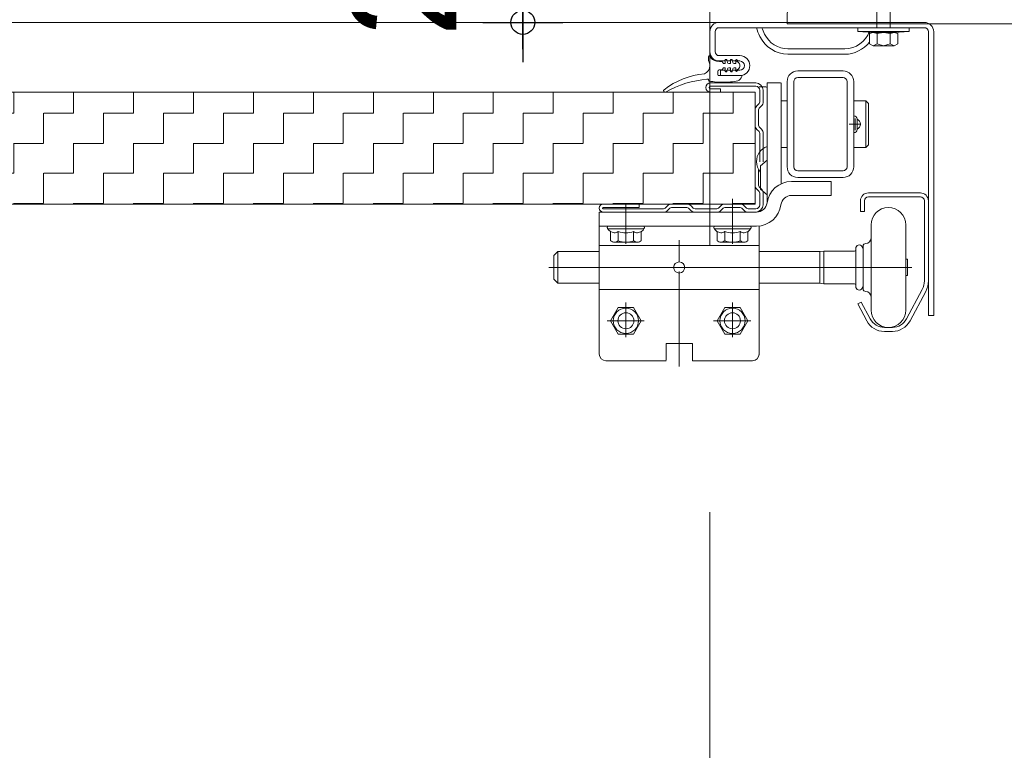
# Model space of a CAD drawing. Header units: metres. Extents: x 1316.5 to 1415.3, y -94.1 to -52.
# Tile 538 of 656: x 1410.415 to 1410.784, y -76.829 to -76.555. Entities that reach past the tile are written whole.
import ezdxf

# ---------------------------------------------------------------- set-up
doc = ezdxf.new("R2010")
doc.units = ezdxf.units.M
doc.header["$PDMODE"] = 65
doc.linetypes.add('AUSGEZOGEN', pattern=[0])
doc.linetypes.add('STRICHLINIE2_S3', pattern=[0.055, 0.04, -0.015])
for name, color, linetype in [('XR$3$_40732', 7, 'Continuous'), ('XR$3$_40733', 7, 'Continuous'), ('XR$3$_42143', 7, 'Continuous'), ('XR$3$_42154', 7, 'Continuous')]:
    doc.layers.add(name, color=color, linetype=linetype)
for name, color, linetype, lineweight in [('XR$3$Maßlinie 1_50', 7, 'AUSGEZOGEN', 25), ('XR$3$Muster', 4, 'AUSGEZOGEN', 13), ('XR$3$STANDARD_1', 7, 'AUSGEZOGEN', 25)]:
    doc.layers.add(name, color=color, linetype=linetype, lineweight=lineweight)
doc.styles.add('ARIAL', font='arial.ttf')
doc.dimstyles.new('DIMSTYLE_16', dxfattribs={"dimtxt": 0.03, "dimasz": 0.03, "dimexe": 0, "dimexo": 1e-06, "dimgap": 0.015, "dimtad": 2, "dimdec": 0, "dimlfac": 1000, "dimrnd": 5, "dimzin": 12, "dimdsep": 46, "dimtxsty": 'ARIAL', "dimblk1": 'ALL_ML_KREIS', "dimblk2": 'ALL_ML_KREIS', "dimsah": 1, "dimcen": 0, "dimse1": 1, "dimse2": 1, "dimclrd": 7, "dimclre": 7, "dimclrt": 7, "dimadec": 0, "dimazin": 0, "dimtfac": 1, "dimtdec": 0, "dimtix": 1, "dimtmove": 2, "dimatfit": 3, "dimfxl": 0, "dimtzin": 0, "dimlwd": 0, "dimlwe": 25, "dimarcsym": 0})
doc.dimstyles.new('DIMSTYLE_18', dxfattribs={"dimtxt": 0.03, "dimasz": 0.03, "dimexe": 0, "dimexo": 1e-06, "dimgap": 0.015, "dimtad": 2, "dimdec": 0, "dimlfac": 1000, "dimrnd": 5, "dimzin": 12, "dimdsep": 46, "dimtxsty": 'ARIAL', "dimblk1": 'ALL_ML_KREIS', "dimblk2": 'ALL_ML_KREIS', "dimsah": 1, "dimcen": 0, "dimse1": 1, "dimse2": 1, "dimclrd": 7, "dimclre": 7, "dimclrt": 7, "dimadec": 0, "dimazin": 0, "dimtfac": 1, "dimtdec": 0, "dimtix": 1, "dimtmove": 2, "dimatfit": 3, "dimfxl": 0, "dimtzin": 0, "dimlwd": 0, "dimlwe": 25, "dimarcsym": 0})
doc.dimstyles.new('DIMSTYLE_20', dxfattribs={"dimtxt": 0.04, "dimasz": 0.03, "dimexe": 0, "dimexo": 1e-06, "dimgap": 0.02, "dimtad": 2, "dimdec": 0, "dimlfac": 100, "dimrnd": 0.5, "dimzin": 12, "dimdsep": 46, "dimtxsty": 'ARIAL', "dimblk1": 'ALL_ML_KREIS', "dimblk2": 'ALL_ML_KREIS', "dimsah": 1, "dimcen": 0, "dimse1": 1, "dimse2": 1, "dimclrd": 7, "dimclre": 7, "dimclrt": 7, "dimadec": 0, "dimazin": 0, "dimtfac": 1, "dimtdec": 0, "dimtix": 1, "dimtmove": 2, "dimatfit": 3, "dimfxl": 0, "dimtzin": 0, "dimlwd": 0, "dimlwe": 25, "dimarcsym": 0})
doc.dimstyles.new('DIMSTYLE_5', dxfattribs={"dimtxt": 0.04, "dimasz": 0.03, "dimexe": 0, "dimexo": 1e-06, "dimgap": 0.02, "dimtad": 2, "dimdec": 1, "dimlfac": 100, "dimrnd": 0.5, "dimzin": 4, "dimdsep": 46, "dimtxsty": 'ARIAL', "dimblk1": 'ALL_ML_KREIS', "dimblk2": 'ALL_ML_KREIS', "dimsah": 1, "dimcen": 0, "dimse1": 1, "dimse2": 1, "dimclrd": 7, "dimclre": 7, "dimclrt": 7, "dimadec": 0, "dimazin": 0, "dimtfac": 1, "dimtdec": 0, "dimtix": 1, "dimtmove": 2, "dimatfit": 3, "dimfxl": 0, "dimtvp": 1.2, "dimtzin": 0, "dimlwd": 0, "dimlwe": 25, "dimarcsym": 0})

# ---------------------------------------------------------------- blocks, each defined once
blk = doc.blocks.new('COMPLEXOBJECT_22')
at = {"layer": 'XR$3$_40732', "color": 3, "linetype": 'AUSGEZOGEN', "lineweight": 13, "transparency": 33554687}
for p, q in [((1410.819254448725, -76.43636920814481), (1410.822754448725, -76.43636920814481)), ((1410.822754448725, -76.43636920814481), (1410.822754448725, -76.55636920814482)), ((1410.812754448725, -76.5333692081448), (1410.812754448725, -76.44286920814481)), ((1410.709254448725, -76.54636920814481), (1410.799754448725, -76.54636920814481)), ((1410.702754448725, -76.55636920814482), (1410.702754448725, -76.55286920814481)), ((1410.822754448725, -76.55636920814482), (1410.702754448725, -76.55636920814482)), ((1410.753254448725, -76.55636665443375), (1410.733754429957, -76.55636665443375))]:
    blk.add_line(p, q, dxfattribs=at)
for centre, radius, start, end in [((1410.819254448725, -76.44286920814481), 0.006500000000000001, 90, 180), ((1410.799754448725, -76.5333692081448), 0.013, 270, 0), ((1410.709254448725, -76.55286920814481), 0.006500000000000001, 90, 180)]:
    blk.add_arc(centre, radius, start, end, dxfattribs=at)
blk = doc.blocks.new('ALL_ML_KREIS')
at = {"color": 0, "linetype": 'ByBlock', "lineweight": -2}
for p, q in [((0, -0.5), (0, 0.5)), ((-1, 0), (0.5, 0))]:
    blk.add_line(p, q, dxfattribs=at)
blk.add_circle((0, 0), 0.15, dxfattribs=at)
blk = doc.blocks.new('*D163')
at = {"layer": 'DEFPOINTS', "color": 7, "linetype": 'AUSGEZOGEN', "lineweight": 25, "transparency": 33554687}
for p in [(1409.465266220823, -75.90971841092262), (1410.673766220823, -75.9097184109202), (1409.465266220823, -77.06804428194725)]:
    blk.add_point(p, dxfattribs=at)
at = {"layer": 'XR$3$Maßlinie 1_50', "color": 7, "linetype": 'AUSGEZOGEN', "lineweight": -2, "transparency": 33554687}
blk.add_line((1409.465266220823, -77.06804428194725), (1410.673766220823, -77.06804428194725), dxfattribs=at)
at = {"layer": 'XR$3$Maßlinie 1_50', "color": 7, "linetype": 'AUSGEZOGEN', "lineweight": 25, "transparency": 33554687, "xscale": 0.03, "yscale": 0.03, "zscale": 0.03, "rotation": 180}
blk.add_blockref('ALL_ML_KREIS', (1409.465266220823, -77.06804428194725), dxfattribs=at)
at = {"layer": 'XR$3$Maßlinie 1_50', "color": 7, "linetype": 'AUSGEZOGEN', "lineweight": 25, "transparency": 33554687, "xscale": 0.03, "yscale": 0.03, "zscale": 0.03}
blk.add_blockref('ALL_ML_KREIS', (1410.673766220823, -77.06804428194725), dxfattribs=at)
blk = doc.blocks.new('*D165')
at = {"layer": 'DEFPOINTS', "color": 7, "linetype": 'AUSGEZOGEN', "lineweight": 25, "transparency": 33554687}
for p in [(1410.823766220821, -76.32936604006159), (1409.315268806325, -76.52342328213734), (1409.315268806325, -77.19121967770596)]:
    blk.add_point(p, dxfattribs=at)
at = {"layer": 'XR$3$Maßlinie 1_50', "color": 7, "linetype": 'AUSGEZOGEN', "lineweight": -2, "transparency": 33554687}
blk.add_line((1409.315268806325, -77.19121967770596), (1410.823766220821, -77.19121967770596), dxfattribs=at)
at = {"layer": 'XR$3$Maßlinie 1_50', "color": 7, "linetype": 'AUSGEZOGEN', "lineweight": 25, "transparency": 33554687, "xscale": 0.03, "yscale": 0.03, "zscale": 0.03, "rotation": 180}
blk.add_blockref('ALL_ML_KREIS', (1409.315268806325, -77.19121967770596), dxfattribs=at)
at = {"layer": 'XR$3$Maßlinie 1_50', "color": 7, "linetype": 'AUSGEZOGEN', "lineweight": 25, "transparency": 33554687, "xscale": 0.03, "yscale": 0.03, "zscale": 0.03}
blk.add_blockref('ALL_ML_KREIS', (1410.823766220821, -77.19121967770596), dxfattribs=at)
blk = doc.blocks.new('*D167')
at = {"layer": 'DEFPOINTS', "color": 7, "linetype": 'AUSGEZOGEN', "lineweight": 25, "transparency": 33554687}
for p in [(1410.67376622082, -76.52685249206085), (1410.823766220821, -76.55636920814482), (1410.67376622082, -77.06804428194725)]:
    blk.add_point(p, dxfattribs=at)
at = {"layer": 'XR$3$Maßlinie 1_50', "color": 7, "linetype": 'AUSGEZOGEN', "lineweight": -2, "transparency": 33554687}
blk.add_line((1410.67376622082, -77.06804428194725), (1410.823766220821, -77.06804428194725), dxfattribs=at)
at = {"layer": 'XR$3$Maßlinie 1_50', "color": 7, "linetype": 'AUSGEZOGEN', "lineweight": 25, "transparency": 33554687, "xscale": 0.03, "yscale": 0.03, "zscale": 0.03, "rotation": 180}
blk.add_blockref('ALL_ML_KREIS', (1410.67376622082, -77.06804428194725), dxfattribs=at)
at = {"layer": 'XR$3$Maßlinie 1_50', "color": 7, "linetype": 'AUSGEZOGEN', "lineweight": 25, "transparency": 33554687, "xscale": 0.03, "yscale": 0.03, "zscale": 0.03}
blk.add_blockref('ALL_ML_KREIS', (1410.823766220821, -77.06804428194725), dxfattribs=at)
at = {"layer": 'XR$3$Maßlinie 1_50', "color": 7, "linetype": 'AUSGEZOGEN', "lineweight": 25, "transparency": 33554687, "insert": (1410.746807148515, -77.03736215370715), "char_height": 0.04, "width": 0.08, "attachment_point": 5, "style": 'ARIAL'}
blk.add_mtext('\\A1;{15}', dxfattribs=at)
blk = doc.blocks.new('*D186')
at = {"layer": 'DEFPOINTS', "color": 7, "linetype": 'AUSGEZOGEN', "lineweight": 25, "transparency": 33554687}
for p in [(1410.760274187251, -76.53586281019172), (1410.603587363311, -76.55586281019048), (1410.767920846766, -76.55586281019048)]:
    blk.add_point(p, dxfattribs=at)
at = {"layer": 'XR$3$Maßlinie 1_50', "color": 7, "linetype": 'AUSGEZOGEN', "lineweight": -2, "transparency": 33554687}
blk.add_line((1410.603587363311, -76.55586281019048), (1410.603587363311, -76.53586281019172), dxfattribs=at)
at = {"layer": 'XR$3$Maßlinie 1_50', "color": 7, "linetype": 'AUSGEZOGEN', "lineweight": 25, "transparency": 33554687, "xscale": 0.03, "yscale": 0.03, "zscale": 0.03}
for p, rotation in [((1410.603587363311, -76.53586281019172), 90), ((1410.603587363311, -76.55586281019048), 270)]:
    blk.add_blockref('ALL_ML_KREIS', p, dxfattribs=dict(at, rotation=rotation))
at = {"layer": 'XR$3$Maßlinie 1_50', "color": 7, "linetype": 'AUSGEZOGEN', "lineweight": 25, "transparency": 33554687, "insert": (1410.55858736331, -76.54592829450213), "char_height": 0.04, "width": 0.12, "attachment_point": 5, "rotation": 90, "style": 'ARIAL'}
blk.add_mtext('\\A1;{\\A1;{2\\H0.026400;\\S^ ;}}', dxfattribs=at)

msp = doc.modelspace()

# ---------------------------------------------------------------- hatches: boundary and pattern name
at = {"layer": 'XR$3$Muster', "linetype": 'AUSGEZOGEN', "lineweight": 13, "transparency": 33554687}
h = msp.add_hatch(dxfattribs=at)
h.set_pattern_fill('MUSTER', color=4, scale=0.01125, angle=90.00000000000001, style=0, pattern_type=2)
h.set_pattern_definition([(90.00000000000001, (-0.02250000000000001, 0.0225), (-0.01125, 0.01125), [0.01125, -0.01125]), (180, (-0.02250000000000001, 0.0225), (-0.01125, -0.01125), [0.01125, -0.01125])])
h.paths.add_polyline_path([(1410.690766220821, -76.62408986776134), (1410.690766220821, -76.58208986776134), (1410.199777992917, -76.58208986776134), (1410.199777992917, -76.62408986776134)], flags=0)

# ---------------------------------------------------------------- linework, layer by layer
at = {"layer": 'XR$3$_40732', "color": 3, "linetype": 'AUSGEZOGEN', "lineweight": 13, "transparency": 33554687}
for p, q in [((1410.734766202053, -76.55586025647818), (1410.677266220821, -76.55586025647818)), ((1410.691228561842, -76.55786025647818), (1410.677266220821, -76.55786025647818)), ((1410.693329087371, -76.55786025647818), (1410.691228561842, -76.55786025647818)), ((1410.734203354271, -76.55786025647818), (1410.693329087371, -76.55786025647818)), ((1410.754266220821, -76.55586025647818), (1410.734766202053, -76.55586025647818)), ((1410.754266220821, -76.55786025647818), (1410.7363038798, -76.55786025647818)), ((1410.673766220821, -76.5642602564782), (1410.673766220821, -76.55936025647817)), ((1410.675766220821, -76.55936025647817), (1410.675766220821, -76.56686025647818)), ((1410.755766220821, -76.66586025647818), (1410.755766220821, -76.55936025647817)), ((1410.757766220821, -76.55936025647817), (1410.757766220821, -76.66586025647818)), ((1410.673766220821, -76.56686025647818), (1410.673766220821, -76.5642602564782)), ((1410.703071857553, -76.56586025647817), (1410.724460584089, -76.56586025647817)), ((1410.685016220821, -76.56836025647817), (1410.677266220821, -76.56836025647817)), ((1410.679266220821, -76.57036025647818), (1410.679766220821, -76.56986025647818)), ((1410.680266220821, -76.57036025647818), (1410.679766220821, -76.56986025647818)), ((1410.681266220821, -76.57036025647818), (1410.681766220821, -76.56986025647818)), ((1410.682266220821, -76.57036025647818), (1410.681766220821, -76.56986025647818)), ((1410.683266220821, -76.57036025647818), (1410.683766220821, -76.56986025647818)), ((1410.684266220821, -76.57036025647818), (1410.683766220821, -76.56986025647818)), ((1410.703071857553, -76.56786025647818), (1410.713766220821, -76.56786025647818)), ((1410.713766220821, -76.56786025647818), (1410.724460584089, -76.56786025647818)), ((1410.679266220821, -76.57036025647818), (1410.677266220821, -76.57036025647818)), ((1410.681266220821, -76.57036025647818), (1410.680266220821, -76.57036025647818)), ((1410.683266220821, -76.57036025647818), (1410.682266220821, -76.57036025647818)), ((1410.685016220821, -76.57036025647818), (1410.684266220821, -76.57036025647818)), ((1410.679266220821, -76.57386025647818), (1410.677766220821, -76.57386025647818)), ((1410.677766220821, -76.57586025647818), (1410.677766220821, -76.57386025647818)), ((1410.677766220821, -76.57586025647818), (1410.685016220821, -76.57586025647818)), ((1410.679266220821, -76.57386025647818), (1410.679766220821, -76.57436025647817)), ((1410.680266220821, -76.57386025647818), (1410.679766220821, -76.57436025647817)), ((1410.681266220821, -76.57386025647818), (1410.680266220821, -76.57386025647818)), ((1410.681266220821, -76.57386025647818), (1410.681766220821, -76.57436025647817)), ((1410.682266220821, -76.57386025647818), (1410.681766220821, -76.57436025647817)), ((1410.683266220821, -76.57386025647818), (1410.682266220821, -76.57386025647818)), ((1410.683266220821, -76.57386025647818), (1410.683766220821, -76.57436025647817)), ((1410.684266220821, -76.57386025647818), (1410.683766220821, -76.57436025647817)), ((1410.685016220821, -76.57386025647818), (1410.684266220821, -76.57386025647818)), ((1410.723766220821, -76.57408986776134), (1410.706766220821, -76.57408986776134)), ((1410.723766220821, -76.57658986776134), (1410.706766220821, -76.57658986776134)), ((1410.692266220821, -76.58008986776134), (1410.694766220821, -76.58008986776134)), ((1410.700266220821, -76.57858986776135), (1410.695266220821, -76.57858986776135)), ((1410.695266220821, -76.57858986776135), (1410.695266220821, -76.60243301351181)), ((1410.695266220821, -76.59408986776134), (1410.695266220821, -76.58058986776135)), ((1410.700516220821, -76.59431903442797), (1410.700516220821, -76.57858986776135)), ((1410.702766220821, -76.57808986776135), (1410.702766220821, -76.61008986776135)), ((1410.705266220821, -76.57808986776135), (1410.705266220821, -76.61008986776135)), ((1410.725266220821, -76.61008986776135), (1410.725266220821, -76.57808986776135)), ((1410.727766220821, -76.61008986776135), (1410.727766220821, -76.57808986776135)), ((1410.700519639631, -76.58533986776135), (1410.702766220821, -76.58533986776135)), ((1410.727766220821, -76.58533986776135), (1410.732266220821, -76.58533986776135)), ((1410.732266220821, -76.58533986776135), (1410.732266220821, -76.60283986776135)), ((1410.733266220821, -76.58633986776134), (1410.732266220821, -76.58533986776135)), ((1410.733266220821, -76.58633986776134), (1410.733266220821, -76.60183986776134)), ((1410.695266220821, -76.60122227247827), (1410.695266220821, -76.59408986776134)), ((1410.700516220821, -76.59431903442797), (1410.700516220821, -76.61648511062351)), ((1410.695266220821, -76.60758986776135), (1410.695266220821, -76.60122227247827)), ((1410.695266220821, -76.60243301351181), (1410.695266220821, -76.60758986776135)), ((1410.700519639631, -76.60283986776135), (1410.702766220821, -76.60283986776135)), ((1410.727766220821, -76.60283986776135), (1410.732266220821, -76.60283986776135)), ((1410.732266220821, -76.60283986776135), (1410.733266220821, -76.60183986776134)), ((1410.692766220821, -76.6096876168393), (1410.695266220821, -76.60758986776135)), ((1410.692766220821, -76.61849211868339), (1410.692766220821, -76.6096876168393)), ((1410.695266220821, -76.60758986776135), (1410.695266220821, -76.62337907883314)), ((1410.723766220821, -76.61158986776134), (1410.706766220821, -76.61158986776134)), ((1410.723766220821, -76.61408986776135), (1410.706766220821, -76.61408986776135)), ((1410.719262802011, -76.61558986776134), (1410.704400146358, -76.61558986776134)), ((1410.719262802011, -76.62083986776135), (1410.719262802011, -76.61558986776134)), ((1410.695266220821, -76.62058986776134), (1410.692766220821, -76.61849211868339)), ((1410.704400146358, -76.62083986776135), (1410.719262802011, -76.62083986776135)), ((1410.695266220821, -76.62337907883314), (1410.695266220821, -76.62358986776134)), ((1410.632262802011, -76.63233986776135), (1410.632262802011, -76.62708986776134)), ((1410.632262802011, -76.62708986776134), (1410.691266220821, -76.62708986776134)), ((1410.632262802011, -76.63961025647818), (1410.632262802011, -76.63233986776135)), ((1410.632262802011, -76.63233986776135), (1410.691266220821, -76.63233986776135)), ((1410.692262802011, -76.63961025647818), (1410.692262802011, -76.63233986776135)), ((1410.632266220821, -76.63961025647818), (1410.632266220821, -76.68036025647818)), ((1410.632266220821, -76.63961025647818), (1410.692262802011, -76.63961025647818)), ((1410.692262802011, -76.63961025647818), (1410.692262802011, -76.68058986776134)), ((1410.692266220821, -76.64161025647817), (1410.692266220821, -76.63961025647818)), ((1410.660179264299, -76.64786025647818), (1410.664353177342, -76.64786025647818)), ((1410.692262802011, -76.65611025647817), (1410.632266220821, -76.65611025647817)), ((1410.757766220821, -76.66586025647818), (1410.755766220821, -76.66586025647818)), ((1410.667216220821, -76.67636025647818), (1410.657316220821, -76.67636025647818)), ((1410.657316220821, -76.68260736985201), (1410.657316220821, -76.67636025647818)), ((1410.667216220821, -76.67636025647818), (1410.667216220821, -76.68286025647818)), ((1410.657316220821, -76.68286025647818), (1410.634766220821, -76.68286025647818)), ((1410.689716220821, -76.68286025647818), (1410.667216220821, -76.68286025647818))]:
    msp.add_line(p, q, dxfattribs=at)
at = {"layer": 'XR$3$_40732', "color": 2, "linetype": 'AUSGEZOGEN', "lineweight": 13, "transparency": 33554687}
for p, q in [((1410.673275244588, -76.56861875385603), (1410.673275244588, -76.57036025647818)), ((1410.679960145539, -76.56981025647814), (1410.679725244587, -76.56981025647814)), ((1410.68196014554, -76.56981025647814), (1410.681725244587, -76.56981025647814)), ((1410.676262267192, -76.57037246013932), (1410.678380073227, -76.5706862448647)), ((1410.678380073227, -76.57353426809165), (1410.677201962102, -76.57370882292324)), ((1410.678380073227, -76.5706862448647), (1410.678467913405, -76.57069925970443)), ((1410.678467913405, -76.57069925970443), (1410.678517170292, -76.57077314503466)), ((1410.678517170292, -76.57077314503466), (1410.678830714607, -76.57124346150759)), ((1410.678830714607, -76.57297705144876), (1410.678517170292, -76.57344736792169)), ((1410.678955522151, -76.57131025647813), (1410.679425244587, -76.57131025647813)), ((1410.678955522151, -76.57291025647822), (1410.679425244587, -76.57291025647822)), ((1410.679575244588, -76.56996025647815), (1410.679575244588, -76.57116025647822)), ((1410.679575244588, -76.57306025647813), (1410.679575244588, -76.5742602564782)), ((1410.680377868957, -76.57093966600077), (1410.680105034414, -76.56992143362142)), ((1410.680105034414, -76.57429907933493), (1410.680377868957, -76.5732808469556)), ((1410.681425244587, -76.57131025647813), (1410.68086083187, -76.57131025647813)), ((1410.68086083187, -76.57291025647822), (1410.681425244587, -76.57291025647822)), ((1410.681575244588, -76.56996025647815), (1410.681575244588, -76.57116025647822)), ((1410.681575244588, -76.57306025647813), (1410.681575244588, -76.5742602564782)), ((1410.682377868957, -76.57093966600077), (1410.682105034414, -76.56992143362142)), ((1410.682105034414, -76.57429907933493), (1410.682377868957, -76.5732808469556)), ((1410.683425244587, -76.57131025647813), (1410.682860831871, -76.57131025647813)), ((1410.682860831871, -76.57291025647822), (1410.683425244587, -76.57291025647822)), ((1410.683575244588, -76.57056025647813), (1410.683575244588, -76.57116025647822)), ((1410.683575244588, -76.57306025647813), (1410.683575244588, -76.57366025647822)), ((1410.683911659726, -76.57041400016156), (1410.68462845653, -76.57108256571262)), ((1410.68462845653, -76.57313794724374), (1410.683911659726, -76.57380651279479)), ((1410.672678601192, -76.57717294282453), (1410.672975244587, -76.57717294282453)), ((1410.676775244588, -76.57556025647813), (1410.676775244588, -76.57420342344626)), ((1410.684525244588, -76.57586025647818), (1410.677075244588, -76.57586025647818)), ((1410.679725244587, -76.57441025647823), (1410.679960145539, -76.57441025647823)), ((1410.681725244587, -76.57441025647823), (1410.68196014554, -76.57441025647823)), ((1410.684525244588, -76.57586025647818), (1410.685575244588, -76.57586025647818)), ((1410.673275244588, -76.57761002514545), (1410.673275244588, -76.57747294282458)), ((1410.673275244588, -76.577774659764), (1410.673275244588, -76.57786025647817)), ((1410.67335560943, -76.57786025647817), (1410.673275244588, -76.57786025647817)), ((1410.727859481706, -76.59092501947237), (1410.727766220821, -76.59092501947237)), ((1410.728266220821, -76.5962898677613), (1410.728266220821, -76.59188986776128)), ((1410.726066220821, -76.59408986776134), (1410.730466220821, -76.59408986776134)), ((1410.729059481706, -76.59225391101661), (1410.729059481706, -76.5921250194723)), ((1410.729059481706, -76.59592582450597), (1410.729059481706, -76.59225391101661)), ((1410.727766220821, -76.59725471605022), (1410.727859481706, -76.59725471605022)), ((1410.729059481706, -76.59605471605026), (1410.729059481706, -76.59592582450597)), ((1410.733266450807, -76.61986025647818), (1410.752766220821, -76.61986025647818)), ((1410.733266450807, -76.62136025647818), (1410.752766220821, -76.62136025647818)), ((1410.642266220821, -76.63899562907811), (1410.642266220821, -76.62408986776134)), ((1410.682266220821, -76.63899562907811), (1410.682266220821, -76.62408986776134)), ((1410.730266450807, -76.62286025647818), (1410.730266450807, -76.62686025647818)), ((1410.731766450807, -76.62686025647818), (1410.731766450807, -76.62286025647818)), ((1410.754266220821, -76.62286025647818), (1410.754266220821, -76.65286025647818)), ((1410.755766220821, -76.62286025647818), (1410.755766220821, -76.65286025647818)), ((1410.682266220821, -76.63433986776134), (1410.682266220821, -76.62533986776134)), ((1410.731766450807, -76.62686025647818), (1410.730266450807, -76.62686025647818)), ((1410.734266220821, -76.63186025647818), (1410.734266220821, -76.64786025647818)), ((1410.747266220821, -76.63186025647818), (1410.747266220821, -76.64786025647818)), ((1410.648766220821, -76.63333986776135), (1410.635766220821, -76.63333986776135)), ((1410.636492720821, -76.63433986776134), (1410.636492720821, -76.63782949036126)), ((1410.639379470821, -76.63782949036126), (1410.639379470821, -76.63433986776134)), ((1410.64515297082, -76.63782949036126), (1410.64515297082, -76.63433986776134)), ((1410.648039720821, -76.63782949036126), (1410.648039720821, -76.63433986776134)), ((1410.688766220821, -76.63333986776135), (1410.675766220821, -76.63333986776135)), ((1410.676492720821, -76.63433986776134), (1410.676492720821, -76.63782949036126)), ((1410.679379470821, -76.63782949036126), (1410.679379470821, -76.63433986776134)), ((1410.68515297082, -76.63782949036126), (1410.68515297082, -76.63433986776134)), ((1410.688039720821, -76.63782949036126), (1410.688039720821, -76.63433986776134)), ((1410.642266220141, -76.63833986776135), (1410.637936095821, -76.63833986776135)), ((1410.646596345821, -76.63833986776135), (1410.642266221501, -76.63833986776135)), ((1410.662266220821, -76.64577329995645), (1410.662266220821, -76.63762877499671)), ((1410.682266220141, -76.63833986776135), (1410.677936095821, -76.63833986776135)), ((1410.686596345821, -76.63833986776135), (1410.682266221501, -76.63833986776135)), ((1410.731266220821, -76.64786025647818), (1410.731266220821, -76.63986025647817)), ((1410.615263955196, -76.64341025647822), (1410.616763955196, -76.64191025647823)), ((1410.615263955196, -76.64341025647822), (1410.615263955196, -76.65231025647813)), ((1410.616763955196, -76.65381025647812), (1410.616763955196, -76.64191025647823)), ((1410.616763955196, -76.64191025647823), (1410.632266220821, -76.64191025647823)), ((1410.692266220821, -76.64191025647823), (1410.715063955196, -76.64191025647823)), ((1410.716563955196, -76.64171025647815), (1410.715063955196, -76.64191025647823)), ((1410.715063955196, -76.65381025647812), (1410.715063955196, -76.64191025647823)), ((1410.716563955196, -76.64171025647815), (1410.716563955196, -76.6540102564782)), ((1410.728063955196, -76.64171025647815), (1410.716563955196, -76.64171025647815)), ((1410.728563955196, -76.64121025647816), (1410.728563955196, -76.64061025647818)), ((1410.728563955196, -76.6545102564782), (1410.728563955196, -76.64121025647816)), ((1410.747266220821, -76.64478525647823), (1410.747913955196, -76.64478525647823)), ((1410.747913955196, -76.64478525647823), (1410.747913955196, -76.64571025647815)), ((1410.747913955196, -76.64571025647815), (1410.747913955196, -76.64786025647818)), ((1410.660179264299, -76.64786025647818), (1410.613383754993, -76.64786025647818)), ((1410.662266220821, -76.66519564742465), (1410.662266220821, -76.64936025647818)), ((1410.662266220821, -76.65066129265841), (1410.662266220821, -76.68509053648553)), ((1410.664353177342, -76.64786025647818), (1410.747913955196, -76.64786025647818)), ((1410.731266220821, -76.65586025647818), (1410.731266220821, -76.64786025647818)), ((1410.734266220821, -76.64786025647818), (1410.734266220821, -76.66386025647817)), ((1410.747266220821, -76.64786025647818), (1410.747266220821, -76.66386025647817)), ((1410.747913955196, -76.65093525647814), (1410.747266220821, -76.65093525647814)), ((1410.747913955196, -76.64786025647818), (1410.747913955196, -76.6500102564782)), ((1410.747913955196, -76.64786025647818), (1410.749610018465, -76.64786025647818)), ((1410.747913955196, -76.6500102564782), (1410.747913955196, -76.65093525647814)), ((1410.615263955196, -76.65231025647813), (1410.616763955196, -76.65381025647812)), ((1410.632266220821, -76.65381025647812), (1410.616763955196, -76.65381025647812)), ((1410.715063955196, -76.65381025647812), (1410.692266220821, -76.65381025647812)), ((1410.715063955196, -76.65381025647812), (1410.716563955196, -76.6540102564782)), ((1410.728063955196, -76.6540102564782), (1410.716563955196, -76.6540102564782)), ((1410.728563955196, -76.65511025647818), (1410.728563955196, -76.6545102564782)), ((1410.753442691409, -76.65615437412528), (1410.747560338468, -76.66718378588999)), ((1410.754766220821, -76.65686025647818), (1410.74888386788, -76.66788966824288)), ((1410.642266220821, -76.67397211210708), (1410.642266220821, -76.66097211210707)), ((1410.682266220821, -76.67397211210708), (1410.682266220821, -76.66097211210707)), ((1410.730609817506, -76.66086025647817), (1410.729285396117, -76.66156446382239)), ((1410.732644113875, -76.66788129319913), (1410.729285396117, -76.66156446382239)), ((1410.730609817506, -76.66086025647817), (1410.733968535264, -76.66717708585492)), ((1410.639379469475, -76.66286025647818), (1410.636492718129, -76.66786025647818)), ((1410.645152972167, -76.66286025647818), (1410.639379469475, -76.66286025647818)), ((1410.648039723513, -76.66786025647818), (1410.645152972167, -76.66286025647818)), ((1410.679379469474, -76.66286025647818), (1410.676492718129, -76.66786025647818)), ((1410.685152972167, -76.66286025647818), (1410.679379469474, -76.66286025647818)), ((1410.688039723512, -76.66786025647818), (1410.685152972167, -76.66286025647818)), ((1410.635175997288, -76.66786025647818), (1410.649175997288, -76.66786025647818)), ((1410.636492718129, -76.66786025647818), (1410.639379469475, -76.67286025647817)), ((1410.645152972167, -76.67286025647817), (1410.648039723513, -76.66786025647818)), ((1410.675175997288, -76.66786025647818), (1410.689175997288, -76.66786025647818)), ((1410.676492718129, -76.66786025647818), (1410.679379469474, -76.67286025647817)), ((1410.685152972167, -76.67286025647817), (1410.688039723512, -76.66786025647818)), ((1410.639379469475, -76.67286025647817), (1410.645152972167, -76.67286025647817)), ((1410.679379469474, -76.67286025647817), (1410.685152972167, -76.67286025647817)), ((1410.739266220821, -76.67036025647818), (1410.742266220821, -76.67036025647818)), ((1410.742266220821, -76.67186025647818), (1410.739266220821, -76.67186025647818))]:
    msp.add_line(p, q, dxfattribs=at)
for points in [[(1410.642266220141, -76.63833986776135), (1410.642266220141, -76.63833986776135)], [(1410.682266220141, -76.63833986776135), (1410.682266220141, -76.63833986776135)], [(1410.747913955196, -76.64786025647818), (1410.747913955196, -76.64786025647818)]]:
    msp.add_lwpolyline(points, close=True, dxfattribs=at)
for centre, radius in [((1410.642266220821, -76.66786025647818), 0.00475), ((1410.642266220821, -76.66786025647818), 0.003), ((1410.682266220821, -76.66786025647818), 0.00475), ((1410.682266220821, -76.66786025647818), 0.003)]:
    msp.add_circle(centre, radius, dxfattribs=at)
at = {"layer": 'XR$3$_40732', "color": 3, "linetype": 'AUSGEZOGEN', "lineweight": 13, "transparency": 33554687}
for centre, radius, start, end in [((1410.677266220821, -76.55936025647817), 0.0035, 90, 180), ((1410.677266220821, -76.55936025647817), 0.0015, 90, 180), ((1410.712273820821, -76.55144955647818), 0.02199999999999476, 196.9415183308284, 206.155869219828), ((1410.712273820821, -76.55144955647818), 0.01999999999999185, 198.6952824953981, 206.1558692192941), ((1410.754266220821, -76.55936025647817), 0.0035, 0, 90), ((1410.754266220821, -76.55936025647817), 0.0015, 0, 90), ((1410.703343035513, -76.55586332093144), 0.01199999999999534, 206.1558692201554, 268.7051103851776), ((1410.703297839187, -76.55586281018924), 0.009999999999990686, 206.1558692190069, 268.7051103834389), ((1410.724234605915, -76.55586280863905), 0.009999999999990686, 271.2948338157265, 340.090874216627), ((1410.724189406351, -76.55586332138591), 0.01199999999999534, 271.2948877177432, 321.9334264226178), ((1410.677266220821, -76.56686025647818), 0.0035, 180, 270), ((1410.677266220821, -76.56686025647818), 0.0015, 180, 270), ((1410.685016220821, -76.57211025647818), 0.00375, 0, 90), ((1410.685016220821, -76.57211025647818), 0.00175, 0, 90), ((1410.685016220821, -76.57211025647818), 0.00175, 270, 0), ((1410.685016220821, -76.57211025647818), 0.00375, 270, 0), ((1410.706766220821, -76.57808986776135), 0.004, 90, 180), ((1410.706766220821, -76.57808986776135), 0.0015, 90, 180), ((1410.723766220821, -76.57808986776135), 0.004, 0, 90), ((1410.723766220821, -76.57808986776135), 0.0015, 0, 90), ((1410.694766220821, -76.58058986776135), 0.0005, 0, 90), ((1410.728266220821, -76.59408986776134), 0.001999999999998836, 293.3676994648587, 66.63230053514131), ((1410.697266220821, -76.60808986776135), 0.005999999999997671, 109.4712206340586, 180), ((1410.697266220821, -76.60808986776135), 0.006, 180, 221.4096221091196), ((1410.706766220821, -76.61008986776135), 0.004, 180, 270), ((1410.706766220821, -76.61008986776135), 0.0015, 180, 270), ((1410.723766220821, -76.61008986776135), 0.004, 270, 0), ((1410.723766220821, -76.61008986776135), 0.0015, 270, 0), ((1410.704400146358, -76.62483986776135), 0.00925, 90, 172.4104576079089), ((1410.704400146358, -76.62483986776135), 0.004, 90, 172.4104576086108), ((1410.691266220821, -76.62308986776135), 0.004, 270, 352.4104576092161), ((1410.691266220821, -76.62308986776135), 0.00925, 270, 352.4104576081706), ((1410.662266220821, -76.64786025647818), 0.002086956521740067, 0, 180), ((1410.662266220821, -76.64786025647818), 0.002086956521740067, 180, 0), ((1410.634766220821, -76.68036025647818), 0.0025, 180, 270), ((1410.689766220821, -76.68036025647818), 0.0025, 270, 0)]:
    msp.add_arc(centre, radius, start, end, dxfattribs=at)
at = {"layer": 'XR$3$_40732', "color": 2, "linetype": 'AUSGEZOGEN', "lineweight": 13, "transparency": 33554687}
for centre, radius, start, end in [((1410.673483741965, -76.56861875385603), 0.0002084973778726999, 90, 180), ((1410.673483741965, -76.56861875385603), 0.0002084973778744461, 27.43215819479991, 90), ((1410.676775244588, -76.56691025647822), 0.003499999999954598, 207.4321582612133, 261.5720863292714), ((1410.679725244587, -76.56996025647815), 0.0001500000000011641, 90, 180), ((1410.679960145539, -76.56996025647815), 0.0001499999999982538, 14.99999997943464, 90), ((1410.681725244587, -76.56996025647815), 0.0001500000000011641, 90, 180), ((1410.68196014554, -76.56996025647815), 0.0001499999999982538, 15.00000000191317, 90), ((1410.670462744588, -76.57211025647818), 0.003312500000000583, 292.441802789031, 0), ((1410.670462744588, -76.57211025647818), 0.0033125, 0, 31.89079180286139), ((1410.678350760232, -76.57088408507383), 0.0002000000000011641, 33.6900673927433, 81.57208621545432), ((1410.678350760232, -76.57333642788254), 0.0001999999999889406, 278.4279137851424, 326.3099326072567), ((1410.678955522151, -76.57116025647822), 0.0001499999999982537, 213.6900675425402, 270), ((1410.678955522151, -76.57306025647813), 0.0001500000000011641, 90, 146.3099324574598), ((1410.679425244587, -76.57116025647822), 0.0001500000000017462, 270, 0), ((1410.679425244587, -76.57306025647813), 0.0001499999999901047, 0, 90), ((1410.68086083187, -76.57081025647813), 0.0004999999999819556, 194.999999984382, 270), ((1410.68086083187, -76.57341025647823), 0.0005, 90, 165.0000000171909), ((1410.681425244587, -76.57116025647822), 0.0001500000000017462, 270, 0), ((1410.681425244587, -76.57306025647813), 0.0001499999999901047, 0, 90), ((1410.682860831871, -76.57081025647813), 0.0004999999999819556, 194.999999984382, 270), ((1410.682860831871, -76.57341025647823), 0.0005, 90, 165.0000000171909), ((1410.683425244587, -76.57116025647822), 0.0001500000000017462, 270, 0), ((1410.683425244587, -76.57306025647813), 0.0001499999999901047, 0, 90), ((1410.683775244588, -76.57056025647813), 0.0002000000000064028, 46.99394156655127, 180), ((1410.683669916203, -76.57211025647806), 0.001405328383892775, 26.99999998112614, 46.99394154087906), ((1410.683669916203, -76.5721102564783), 0.001405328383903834, 313.0060584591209, 325.3012235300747), ((1410.683669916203, -76.5721102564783), 0.001405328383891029, 325.3012235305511, 333.0000000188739), ((1410.683669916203, -76.5721102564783), 0.001405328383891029, 325.3012235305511, 333.0000000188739), ((1410.683669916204, -76.57211025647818), 0.00140532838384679, 0, 26.99999999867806), ((1410.683669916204, -76.57211025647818), 0.001405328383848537, 333.0000000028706, 0), ((1410.674147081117, -76.60328937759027), 0.02822141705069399, 94.9187879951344, 128.4895815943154), ((1410.675910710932, -76.61512952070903), 0.03805544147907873, 94.60080635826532, 119.5091959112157), ((1410.687483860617, -76.61294997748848), 0.03862910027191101, 112.2424984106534, 112.2481307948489), ((1410.672975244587, -76.57747294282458), 0.0003000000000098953, 0, 112.2424983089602), ((1410.677275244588, -76.57420342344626), 0.0004999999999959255, 98.42791377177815, 180), ((1410.677075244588, -76.57556025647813), 0.0002999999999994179, 180, 270), ((1410.679725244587, -76.5742602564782), 0.0001499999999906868, 180, 270), ((1410.679960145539, -76.5742602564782), 0.0001499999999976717, 270, 345.0000000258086), ((1410.681725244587, -76.5742602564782), 0.0001499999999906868, 180, 270), ((1410.68196014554, -76.5742602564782), 0.0001499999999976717, 270, 345.00000000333), ((1410.683775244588, -76.57366025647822), 0.0002000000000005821, 180, 313.0060584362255), ((1410.682510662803, -76.57483619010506), 0.003499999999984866, 300.2291281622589, 338.2270648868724), ((1410.685575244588, -76.57606025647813), 0.0002000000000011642, 0, 90), ((1410.685575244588, -76.57606025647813), 0.000200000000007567, 338.2270648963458, 0), ((1410.673575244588, -76.57761002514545), 0.0002999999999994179, 180, 260.046210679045), ((1410.678772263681, -76.54799662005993), 0.03036597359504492, 260.0462108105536, 270.0046990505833), ((1410.67877226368, -76.54799662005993), 0.0303659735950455, 270.0046990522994, 280.4361956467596), ((1410.656894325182, -76.58159100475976), 0.0005000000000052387, 160.3111054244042, 250.3111053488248), ((1410.656894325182, -76.58159100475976), 0.0005000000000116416, 128.5315699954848, 160.3111054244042), ((1410.656894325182, -76.58159100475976), 0.0005000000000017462, 124.8829644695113, 128.5315699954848), ((1410.656894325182, -76.58159100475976), 0.0005000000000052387, 250.3111053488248, 302.9118451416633), ((1410.727859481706, -76.5921250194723), 0.00119999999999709, 0, 90), ((1410.727859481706, -76.59605471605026), 0.001199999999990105, 270, 0), ((1410.733266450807, -76.62286025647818), 0.003, 90, 180), ((1410.733266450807, -76.62286025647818), 0.003, 90, 180), ((1410.733266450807, -76.62286025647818), 0.0015, 90, 180), ((1410.752766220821, -76.62286025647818), 0.003, 0, 90), ((1410.752766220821, -76.62286025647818), 0.003, 0, 90), ((1410.752766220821, -76.62286025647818), 0.0015, 0, 90), ((1410.740766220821, -76.63186025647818), 0.006500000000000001, 0, 180), ((1410.635766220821, -76.63283986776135), 0.0005, 90, 180), ((1410.648766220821, -76.63283986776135), 0.0005, 0, 90), ((1410.675766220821, -76.63283986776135), 0.0005, 90, 180), ((1410.688766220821, -76.63283986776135), 0.0005, 0, 90), ((1410.635766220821, -76.63283986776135), 0.0005, 180, 223.0554047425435), ((1410.635766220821, -76.63283986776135), 0.0004999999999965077, 223.0554047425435, 270), ((1410.638308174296, -76.6315353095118), 0.003340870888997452, 209.5155153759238, 262.7893516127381), ((1410.637936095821, -76.63255408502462), 0.002296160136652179, 268.8206524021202, 308.9471888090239), ((1410.642266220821, -76.62643117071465), 0.008419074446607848, 249.9474346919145, 290.0525653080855), ((1410.646596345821, -76.63255408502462), 0.002296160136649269, 231.0528111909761, 270.7430464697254), ((1410.646222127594, -76.63151721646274), 0.003357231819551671, 276.9114866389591, 330.6803675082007), ((1410.648766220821, -76.63283986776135), 0.0005, 270, 320.0107196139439), ((1410.648766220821, -76.63283986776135), 0.0004999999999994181, 320.0107196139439, 0), ((1410.675766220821, -76.63283986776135), 0.0005, 180, 223.0554047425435), ((1410.675766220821, -76.63283986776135), 0.0004999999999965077, 223.0554047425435, 270), ((1410.678308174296, -76.6315353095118), 0.003340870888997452, 209.5155153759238, 262.7893516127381), ((1410.677936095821, -76.63255408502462), 0.002296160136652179, 268.8206524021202, 308.9471888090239), ((1410.682266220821, -76.62643117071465), 0.008419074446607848, 249.9474346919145, 290.0525653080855), ((1410.686596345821, -76.63255408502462), 0.002296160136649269, 231.0528111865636, 270.7430464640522), ((1410.686222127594, -76.63151721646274), 0.003357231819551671, 276.9114866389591, 330.6803675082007), ((1410.688766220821, -76.63283986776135), 0.0005, 270, 320.0107196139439), ((1410.688766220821, -76.63283986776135), 0.0004999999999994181, 320.0107196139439, 0), ((1410.637936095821, -76.63604370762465), 0.002296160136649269, 231.0528112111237, 270), ((1410.637936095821, -76.63604370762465), 0.002296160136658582, 270, 308.9471888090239), ((1410.642266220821, -76.62992079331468), 0.008419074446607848, 249.9474346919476, 269.999995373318), ((1410.642266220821, -76.62992079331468), 0.008419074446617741, 269.999995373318, 270.0000526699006), ((1410.642266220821, -76.62992079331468), 0.008419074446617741, 270.000004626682, 290.0525653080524), ((1410.646596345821, -76.63604370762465), 0.002296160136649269, 231.0528111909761, 270), ((1410.646596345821, -76.63604370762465), 0.002296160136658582, 270, 308.9471887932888), ((1410.677936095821, -76.63604370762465), 0.002296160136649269, 231.0528112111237, 270), ((1410.677936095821, -76.63604370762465), 0.002296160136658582, 270, 308.9471888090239), ((1410.682266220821, -76.62992079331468), 0.008419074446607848, 249.9474346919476, 269.999995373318), ((1410.682266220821, -76.62992079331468), 0.008419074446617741, 269.999995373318, 270.0000526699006), ((1410.682266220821, -76.62992079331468), 0.008419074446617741, 270.000004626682, 290.0525653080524), ((1410.686596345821, -76.63604370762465), 0.002296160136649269, 231.0528111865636, 270), ((1410.686596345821, -76.63604370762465), 0.002296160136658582, 270, 308.9471887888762), ((1410.729813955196, -76.64061025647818), 0.00125, 90, 168.4630409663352), ((1410.729813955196, -76.64061025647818), 0.00125, 0, 90), ((1410.732266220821, -76.63986025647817), 0.001, 90, 180), ((1410.732266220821, -76.63686025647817), 0.002, 270, 0), ((1410.728063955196, -76.64121025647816), 0.0005, 270, 0), ((1410.729813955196, -76.64061025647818), 0.001249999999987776, 168.4630409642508, 180), ((1410.728063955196, -76.6545102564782), 0.0005, 0, 90), ((1410.747266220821, -76.65286025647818), 0.007000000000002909, 331.9275130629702, 0), ((1410.747266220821, -76.65286025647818), 0.0085, 331.927513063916, 0), ((1410.729813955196, -76.65511025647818), 0.00125, 180, 191.5369590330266), ((1410.729813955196, -76.65511025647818), 0.001249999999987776, 191.536959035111, 270), ((1410.729813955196, -76.65511025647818), 0.00125, 270, 0), ((1410.732266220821, -76.65586025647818), 0.001, 180, 270), ((1410.732266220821, -76.65886025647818), 0.002, 0, 90), ((1410.740766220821, -76.66386025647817), 0.006500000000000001, 180, 0), ((1410.739266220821, -76.66436025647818), 0.007500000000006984, 208.0000000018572, 270), ((1410.739266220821, -76.66436025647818), 0.006000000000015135, 208.0000000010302, 270), ((1410.742266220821, -76.66436025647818), 0.006, 270, 331.9275130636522), ((1410.742266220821, -76.66436025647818), 0.0075, 270, 331.9275130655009)]:
    msp.add_arc(centre, radius, start, end, dxfattribs=at)
at = {"layer": 'XR$3$_40733', "color": 2, "linetype": 'AUSGEZOGEN', "lineweight": 13, "transparency": 33554687}
for p, q in [((1410.691016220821, -76.57858986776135), (1410.674016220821, -76.57858986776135)), ((1410.674016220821, -76.57983986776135), (1410.691016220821, -76.57983986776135)), ((1410.677766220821, -76.58083986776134), (1410.674016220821, -76.58083986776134)), ((1410.677766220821, -76.58208986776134), (1410.677766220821, -76.58083986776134)), ((1410.674016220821, -76.58208986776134), (1410.677766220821, -76.58208986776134)), ((1410.692516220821, -76.58133986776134), (1410.692516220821, -76.58565786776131)), ((1410.693766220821, -76.58565786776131), (1410.693766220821, -76.58133986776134)), ((1410.692223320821, -76.58636496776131), (1410.691425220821, -76.58716306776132)), ((1410.692309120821, -76.58804696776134), (1410.693107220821, -76.58724886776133)), ((1410.690766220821, -76.58875406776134), (1410.690766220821, -76.59442566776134)), ((1410.692016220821, -76.59442566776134), (1410.692016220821, -76.58875406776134)), ((1410.693107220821, -76.59593086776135), (1410.692309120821, -76.59513276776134)), ((1410.691425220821, -76.59601666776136), (1410.692223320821, -76.59681476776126)), ((1410.692516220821, -76.59752186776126), (1410.692516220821, -76.60815786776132)), ((1410.693766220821, -76.60815786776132), (1410.693766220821, -76.59752186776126)), ((1410.690766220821, -76.61125406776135), (1410.690766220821, -76.61692566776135)), ((1410.692016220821, -76.61692566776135), (1410.692016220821, -76.61125406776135)), ((1410.693107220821, -76.61843086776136), (1410.692309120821, -76.61763276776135)), ((1410.691425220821, -76.61851666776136), (1410.692223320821, -76.61931476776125)), ((1410.692516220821, -76.62002186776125), (1410.692516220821, -76.62433986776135)), ((1410.693766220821, -76.62433986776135), (1410.693766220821, -76.62002186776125)), ((1410.647266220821, -76.62408986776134), (1410.633766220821, -76.62408986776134)), ((1410.647266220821, -76.62533986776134), (1410.647266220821, -76.62408986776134)), ((1410.657839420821, -76.62474886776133), (1410.657041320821, -76.62554696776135)), ((1410.665102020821, -76.62408986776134), (1410.659430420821, -76.62408986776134)), ((1410.667491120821, -76.62554696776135), (1410.666693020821, -76.62474886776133)), ((1410.677839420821, -76.62474886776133), (1410.677041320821, -76.62554696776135)), ((1410.685102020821, -76.62408986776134), (1410.679430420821, -76.62408986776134)), ((1410.682266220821, -76.62804696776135), (1410.682266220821, -76.62212606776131)), ((1410.687491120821, -76.62554696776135), (1410.686693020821, -76.62474886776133)), ((1410.633766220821, -76.62533986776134), (1410.647266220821, -76.62533986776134)), ((1410.656334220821, -76.62583986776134), (1410.633766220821, -76.62583986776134)), ((1410.633766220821, -76.62708986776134), (1410.656334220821, -76.62708986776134)), ((1410.657925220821, -76.62643086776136), (1410.658723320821, -76.62563276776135)), ((1410.659430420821, -76.62533986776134), (1410.665102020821, -76.62533986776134)), ((1410.665809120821, -76.62563276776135), (1410.666607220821, -76.62643086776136)), ((1410.676334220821, -76.62583986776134), (1410.668198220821, -76.62583986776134)), ((1410.668198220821, -76.62708986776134), (1410.676334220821, -76.62708986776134)), ((1410.677925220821, -76.62643086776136), (1410.678723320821, -76.62563276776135)), ((1410.679430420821, -76.62533986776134), (1410.685102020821, -76.62533986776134)), ((1410.685809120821, -76.62563276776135), (1410.686607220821, -76.62643086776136)), ((1410.691016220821, -76.62583986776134), (1410.688198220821, -76.62583986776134)), ((1410.688198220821, -76.62708986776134), (1410.691016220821, -76.62708986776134))]:
    msp.add_line(p, q, dxfattribs=at)
at = {"layer": 'XR$3$_40733', "color": 2, "linetype": 'AUSGEZOGEN', "lineweight": 18, "transparency": 33554687}
for p, q in [((1410.199777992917, -76.58208986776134), (1410.690766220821, -76.58208986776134)), ((1410.690766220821, -76.58208986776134), (1410.690766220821, -76.62408986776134)), ((1410.690766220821, -76.62408986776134), (1410.199777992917, -76.62408986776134))]:
    msp.add_line(p, q, dxfattribs=at)
at = {"layer": 'XR$3$_40733', "color": 2, "linetype": 'AUSGEZOGEN', "lineweight": 13, "transparency": 33554687}
for centre, radius, start, end in [((1410.674016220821, -76.58033986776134), 0.001749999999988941, 90, 270), ((1410.674016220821, -76.58033986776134), 0.0005, 90, 270), ((1410.691016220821, -76.58133986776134), 0.00275, 0, 90), ((1410.691016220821, -76.58133986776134), 0.0015, 0, 90), ((1410.693016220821, -76.58875406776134), 0.002250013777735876, 135.0000000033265, 180), ((1410.693016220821, -76.58875406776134), 0.0009999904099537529, 135.0000000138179, 180), ((1410.691516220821, -76.58565786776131), 0.0009999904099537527, 315.0000000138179, 0), ((1410.691516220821, -76.58565786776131), 0.002250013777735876, 314.9999999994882, 0), ((1410.693016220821, -76.59442566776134), 0.00225, 180, 225.0000000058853), ((1410.693016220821, -76.59442566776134), 0.001, 180, 225), ((1410.691516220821, -76.59752186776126), 0.001, 0, 45), ((1410.691516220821, -76.59752186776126), 0.00225, 0, 45.00000000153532), ((1410.693016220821, -76.61692566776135), 0.00225, 180, 225.0000000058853), ((1410.693016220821, -76.61692566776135), 0.001, 180, 225), ((1410.691516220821, -76.62002186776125), 0.001, 0, 45), ((1410.691516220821, -76.62002186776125), 0.00225, 0, 45.00000000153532), ((1410.633766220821, -76.62558986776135), 0.0015, 90, 270), ((1410.659430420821, -76.62633986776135), 0.00225, 90, 135.0000000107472), ((1410.665102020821, -76.62633986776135), 0.002250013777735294, 44.99999999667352, 90), ((1410.679430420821, -76.62633986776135), 0.00225, 90, 135.0000000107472), ((1410.685102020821, -76.62633986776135), 0.002250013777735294, 45.00000000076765, 90), ((1410.691016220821, -76.62433986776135), 0.00275, 270, 0), ((1410.691016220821, -76.62433986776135), 0.0015, 270, 0), ((1410.633766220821, -76.62558986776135), 0.00025, 90, 270), ((1410.656334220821, -76.62483986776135), 0.001, 270, 315.0000000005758), ((1410.656334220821, -76.62483986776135), 0.00225, 270, 314.9999999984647), ((1410.659430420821, -76.62633986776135), 0.001, 90, 135), ((1410.665102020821, -76.62633986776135), 0.0009999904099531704, 45.00000003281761, 90), ((1410.668198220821, -76.62483986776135), 0.002250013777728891, 225.0000000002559, 270), ((1410.668198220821, -76.62483986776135), 0.0009999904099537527, 224.9999999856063, 270), ((1410.676334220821, -76.62483986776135), 0.001, 270, 315.0000000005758), ((1410.676334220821, -76.62483986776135), 0.00225, 270, 314.9999999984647), ((1410.679430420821, -76.62633986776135), 0.001, 90, 135), ((1410.685102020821, -76.62633986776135), 0.0009999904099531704, 45.00000003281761, 90), ((1410.688198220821, -76.62483986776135), 0.002250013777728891, 225.0000000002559, 270), ((1410.688198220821, -76.62483986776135), 0.0009999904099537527, 224.9999999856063, 270)]:
    msp.add_arc(centre, radius, start, end, dxfattribs=at)
at = {"layer": 'XR$3$_42143', "color": 7, "linetype": 'AUSGEZOGEN', "lineweight": 13, "transparency": 33554687}
msp.add_line((1410.709777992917, -76.55586281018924), (1410.199777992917, -76.55586281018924), dxfattribs=at)
at = {"layer": 'XR$3$_42154', "color": 7, "linetype": 'STRICHLINIE2_S3', "lineweight": 13, "transparency": 33554687}
msp.add_line((1410.673766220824, -75.7397184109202), (1410.673766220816, -77.10401481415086), dxfattribs=at)
at = {"layer": 'XR$3$STANDARD_1', "color": 7, "linetype": 'AUSGEZOGEN', "lineweight": 13, "transparency": 33554687}
for p, q in [((1410.729345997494, -76.55786025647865), (1410.729345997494, -76.55928393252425)), ((1410.748554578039, -76.55786025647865), (1410.729345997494, -76.55786025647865)), ((1410.748554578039, -76.55786025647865), (1410.748554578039, -76.55928393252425)), ((1410.73506750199, -76.55963813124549), (1410.729345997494, -76.55928393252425)), ((1410.748554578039, -76.55928393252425), (1410.729345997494, -76.55928393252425)), ((1410.733636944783, -76.56391567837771), (1410.733636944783, -76.55926809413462)), ((1410.74290043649, -76.55963813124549), (1410.73506750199, -76.55963813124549)), ((1410.741470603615, -76.56391567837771), (1410.741470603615, -76.55999921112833)), ((1410.74290043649, -76.55963813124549), (1410.748554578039, -76.55928393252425)), ((1410.744330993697, -76.55999921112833), (1410.744330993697, -76.56391567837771)), ((1410.73506750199, -76.56462407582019), (1410.74290043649, -76.56462407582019)), ((1410.7389499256, -76.56462407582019), (1410.736498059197, -76.56391567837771)), ((1410.741470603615, -76.56391567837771), (1410.7389499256, -76.56462407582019))]:
    msp.add_line(p, q, dxfattribs=at)
for points in [[(1410.741402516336, -76.55786025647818), (1410.741402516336, -76.54191315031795), (1410.738950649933, -76.5362184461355), (1410.736429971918, -76.54191315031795), (1410.736429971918, -76.55786025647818)], [(1410.733636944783, -76.55999921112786), (1410.73506750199, -76.55963813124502), (1410.736498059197, -76.55999921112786), (1410.736498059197, -76.56391567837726)], [(1410.736498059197, -76.55999921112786), (1410.7389499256, -76.55963813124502), (1410.741470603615, -76.55999921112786), (1410.74290043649, -76.55963813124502), (1410.744330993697, -76.55999921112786)], [(1410.736498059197, -76.56391567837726), (1410.73506750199, -76.56462407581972), (1410.733636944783, -76.56391567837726)], [(1410.744330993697, -76.56391567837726), (1410.74290043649, -76.56462407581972), (1410.741470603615, -76.56391567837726)]]:
    msp.add_lwpolyline(points, dxfattribs=at)

# ---------------------------------------------------------------- block references
at = {"layer": 'XR$3$_40732', "color": 3, "linetype": 'AUSGEZOGEN', "lineweight": 13, "transparency": 33554687}
msp.add_blockref('COMPLEXOBJECT_22', (0, 0), dxfattribs=at)

# ---------------------------------------------------------------- dimensions: what is measured, and where the dimension line sits
at = {"layer": 'XR$3$Maßlinie 1_50', "color": 7, "linetype": 'AUSGEZOGEN', "lineweight": 25, "transparency": 33554687}
for base, p1, p2, dimstyle, picture, middle in [((1410.673766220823, -77.06804428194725), (1409.465266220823, -75.90971941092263), (1410.673766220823, -75.90971941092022), 'DIMSTYLE_16', '*D163', (1410.069516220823, -77.05304428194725)), ((1410.823766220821, -77.19121967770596), (1409.315268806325, -76.52342428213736), (1410.823766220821, -76.3293670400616), 'DIMSTYLE_18', '*D165', (1410.069517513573, -77.17621967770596)), ((1410.823766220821, -77.06804428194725), (1410.67376622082, -76.52685349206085), (1410.823766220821, -76.55637020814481), 'DIMSTYLE_20', '*D167', (1410.746807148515, -77.03736215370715))]:
    dim = msp.add_linear_dim(base=base, p1=p1, p2=p2, dimstyle=dimstyle, override={"dimpost": '<>', "dimclrd": 7, "dimclre": 7, "dimclrt": 7, "dimlwd": 0, "dimlwe": 25}, dxfattribs=at)
    dim.commit()
    dim.dimension.update_dxf_attribs({"geometry": picture, "text_midpoint": middle, "dimtype": 160})
dim = msp.add_linear_dim(base=(1410.603587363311, -76.53586281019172), p1=(1410.767919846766, -76.55586281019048), p2=(1410.760273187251, -76.53586281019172), angle=90, dimstyle='DIMSTYLE_5', override={"dimpost": '<>', "dimclrd": 7, "dimclre": 7, "dimclrt": 7, "dimlwd": 0, "dimlwe": 25}, dxfattribs=at)
dim.commit()
dim.dimension.update_dxf_attribs({"geometry": '*D186', "text_midpoint": (1410.55858736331, -76.54592829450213), "dimtype": 160})

doc.saveas('drawing.dxf')
